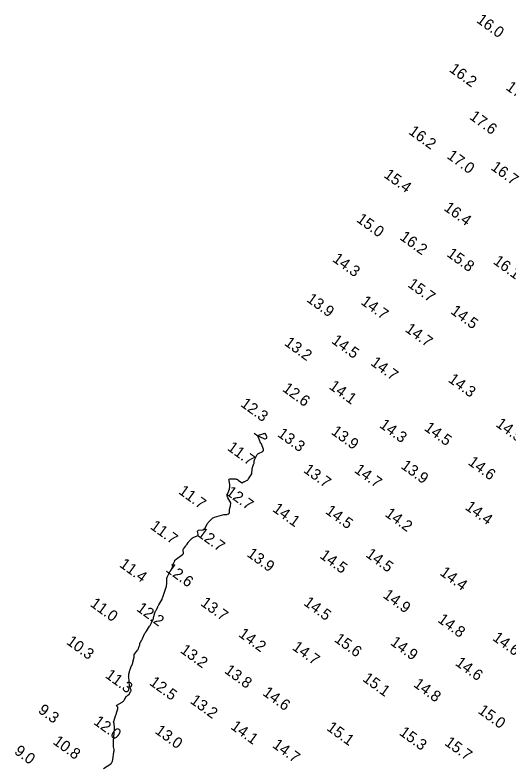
# Model space of a CAD drawing. Extents: x 815352 to 820877, y 582403 to 597439.
# Drawn here: x 818379.5 to 818602.7, y 586907.3 to 587246.6 of the extents above; entities that cross this region are included whole.
import ezdxf

# ---------------------------------------------------------------- set-up
doc = ezdxf.new("R2010")
doc.units = 0
doc.layers.add('V-CONT-EL12', color=7, linetype='Continuous')
doc.layers.add('V-TOPO-SOUN', color=7, linetype='Continuous')

msp = doc.modelspace()

# ---------------------------------------------------------------- linework, layer by layer
at = {"layer": 'V-CONT-EL12'}
for points in [[(818419.57, 586905.17), (818422.86, 586907.37), (818423, 586907.48), (818423.12, 586907.6), (818423.21, 586907.75), (818423.29, 586907.91), (818423.55, 586908.58), (818423.61, 586908.75), (818423.66, 586908.93), (818423.7, 586909.1), (818423.73, 586909.28), (818424.24, 586912.71), (818424.26, 586912.81), (818424.28, 586912.91), (818424.3, 586913), (818424.32, 586913.1), (818424.4, 586913.49), (818424.42, 586913.59), (818424.42, 586913.68), (818424.41, 586913.78), (818424.4, 586913.87), (818424.1, 586915.03), (818424.05, 586915.26), (818424.01, 586915.48), (818424, 586915.71), (818424, 586915.94), (818424.1, 586917.96), (818424.12, 586918.38), (818424.15, 586918.79), (818424.18, 586919.2), (818424.21, 586919.62), (818424.53, 586923.06), (818424.54, 586923.3), (818424.54, 586923.55), (818424.54, 586923.8), (818424.51, 586924.04), (818424.37, 586925.32), (818424.35, 586925.42), (818424.33, 586925.52), (818424.31, 586925.62), (818424.28, 586925.72), (818424.15, 586926.12), (818424.13, 586926.21), (818424.12, 586926.31), (818424.13, 586926.41), (818424.15, 586926.51), (818425.04, 586929.12), (818425.15, 586929.45), (818425.25, 586929.78), (818425.36, 586930.11), (818425.46, 586930.44), (818426.02, 586932.29), (818426.04, 586932.36), (818426.06, 586932.43), (818426.06, 586932.5), (818426.06, 586932.57), (818426.06, 586932.87), (818426.05, 586932.94), (818426.03, 586933), (818425.99, 586933.06), (818425.94, 586933.11), (818425.39, 586933.6), (818425.36, 586933.63), (818425.35, 586933.66), (818425.35, 586933.69), (818425.37, 586933.73), (818425.48, 586933.86), (818425.51, 586933.9), (818425.54, 586933.93), (818425.57, 586933.96), (818425.61, 586933.98), (818428.05, 586935.37), (818428.32, 586935.54), (818428.56, 586935.75), (818428.77, 586935.99), (818428.95, 586936.26), (818429.85, 586937.82), (818429.89, 586937.89), (818429.93, 586937.94), (818429.98, 586938), (818430.04, 586938.05), (818430.26, 586938.25), (818430.32, 586938.29), (818430.38, 586938.34), (818430.44, 586938.37), (818430.51, 586938.41), (818430.94, 586938.61), (818431.03, 586938.66), (818431.11, 586938.73), (818431.18, 586938.8), (818431.23, 586938.89), (818431.95, 586940.23), (818432.03, 586940.42), (818432.05, 586940.61), (818432.03, 586940.8), (818431.96, 586940.99), (818431.59, 586941.76), (818431.5, 586941.96), (818431.44, 586942.16), (818431.39, 586942.36), (818431.36, 586942.57), (818430.95, 586946.84), (818430.94, 586947.12), (818430.95, 586947.4), (818430.98, 586947.67), (818431.04, 586947.95), (818431.31, 586949.05), (818431.38, 586949.31), (818431.46, 586949.58), (818431.54, 586949.85), (818431.63, 586950.11), (818432.08, 586951.4), (818432.13, 586951.54), (818432.19, 586951.68), (818432.25, 586951.81), (818432.32, 586951.95), (818432.69, 586952.6), (818432.72, 586952.67), (818432.74, 586952.73), (818432.75, 586952.8), (818432.76, 586952.87), (818432.76, 586953.15), (818432.76, 586953.23), (818432.77, 586953.3), (818432.78, 586953.37), (818432.79, 586953.43), (818433.4, 586955.74), (818433.43, 586955.85), (818433.44, 586955.96), (818433.44, 586956.08), (818433.43, 586956.19), (818433.38, 586956.65), (818433.38, 586956.76), (818433.4, 586956.87), (818433.44, 586956.97), (818433.51, 586957.06), (818434.96, 586958.82), (818435.12, 586959.03), (818435.26, 586959.26), (818435.37, 586959.49), (818435.47, 586959.73), (818435.89, 586960.99), (818435.93, 586961.11), (818435.96, 586961.24), (818435.99, 586961.36), (818436.01, 586961.49), (818436.07, 586962), (818436.1, 586962.12), (818436.13, 586962.24), (818436.18, 586962.36), (818436.24, 586962.47), (818436.88, 586963.52), (818437.01, 586963.73), (818437.12, 586963.95), (818437.23, 586964.17), (818437.34, 586964.39), (818438.14, 586966.25), (818438.19, 586966.36), (818438.25, 586966.47), (818438.31, 586966.57), (818438.38, 586966.66), (818438.68, 586967.04), (818438.75, 586967.14), (818438.83, 586967.24), (818438.89, 586967.34), (818438.96, 586967.44), (818440.42, 586969.69), (818440.63, 586970.01), (818440.82, 586970.34), (818441.01, 586970.67), (818441.18, 586971.01), (818442.11, 586972.86), (818442.15, 586972.96), (818442.18, 586973.07), (818442.21, 586973.17), (818442.22, 586973.28), (818442.25, 586973.72), (818442.26, 586973.83), (818442.28, 586973.94), (818442.3, 586974.05), (818442.33, 586974.16), (818442.58, 586975.11), (818442.63, 586975.3), (818442.7, 586975.48), (818442.76, 586975.66), (818442.84, 586975.83), (818443.16, 586976.53), (818443.24, 586976.71), (818443.33, 586976.88), (818443.41, 586977.05), (818443.5, 586977.23), (818444.09, 586978.4), (818444.22, 586978.65), (818444.36, 586978.89), (818444.5, 586979.14), (818444.64, 586979.38), (818446.03, 586981.67), (818446.06, 586981.72), (818446.08, 586981.77), (818446.09, 586981.83), (818446.09, 586981.88), (818446.1, 586982.11), (818446.11, 586982.17), (818446.12, 586982.23), (818446.13, 586982.28), (818446.15, 586982.33), (818446.42, 586982.92), (818446.47, 586983.04), (818446.52, 586983.16), (818446.56, 586983.27), (818446.61, 586983.39), (818447.92, 586987.45), (818448.02, 586987.77), (818448.09, 586988.09), (818448.14, 586988.41), (818448.17, 586988.74), (818448.28, 586990.5), (818448.28, 586990.62), (818448.28, 586990.74), (818448.28, 586990.86), (818448.28, 586990.98), (818448.27, 586991.45), (818448.27, 586991.57), (818448.29, 586991.68), (818448.32, 586991.79), (818448.37, 586991.9), (818449.66, 586994.3), (818449.79, 586994.53), (818449.91, 586994.76), (818450.03, 586994.98), (818450.16, 586995.21), (818450.75, 586996.3), (818450.82, 586996.44), (818450.87, 586996.59), (818450.91, 586996.74), (818450.94, 586996.89), (818451.02, 586997.51), (818451.05, 586997.67), (818451.09, 586997.82), (818451.14, 586997.96), (818451.2, 586998.11), (818451.79, 586999.33), (818451.92, 586999.57), (818452.08, 586999.78), (818452.27, 586999.98), (818452.49, 587000.15), (818455.37, 587002.15), (818455.56, 587002.32), (818455.68, 587002.51), (818455.74, 587002.72), (818455.74, 587002.97), (818455.63, 587004), (818455.62, 587004.25), (818455.66, 587004.49), (818455.75, 587004.72), (818455.89, 587004.93), (818456.87, 587006.18), (818457.01, 587006.36), (818457.15, 587006.54), (818457.28, 587006.73), (818457.41, 587006.91), (818457.94, 587007.66), (818458.07, 587007.84), (818458.21, 587008.02), (818458.36, 587008.19), (818458.51, 587008.36), (818459.32, 587009.21), (818459.52, 587009.4), (818459.72, 587009.56), (818459.95, 587009.71), (818460.19, 587009.83), (818462.02, 587010.68), (818462.24, 587010.82), (818462.37, 587011), (818462.43, 587011.21), (818462.41, 587011.47), (818462.18, 587012.57), (818462.17, 587012.81), (818462.24, 587012.99), (818462.39, 587013.11), (818462.63, 587013.17), (818464.31, 587013.31), (818464.66, 587013.38), (818464.96, 587013.53), (818465.21, 587013.75), (818465.42, 587014.04), (818466.3, 587015.68), (818466.51, 587016.05), (818466.75, 587016.4), (818467, 587016.73), (818467.28, 587017.04), (818468.45, 587018.27), (818468.75, 587018.56), (818469.09, 587018.8), (818469.45, 587018.98), (818469.84, 587019.13), (818474.07, 587020.35), (818474.14, 587020.37), (818474.21, 587020.38), (818474.28, 587020.39), (818474.36, 587020.39), (818474.65, 587020.38), (818474.73, 587020.38), (818474.8, 587020.38), (818474.87, 587020.38), (818474.95, 587020.37), (818475.26, 587020.36), (818475.33, 587020.36), (818475.41, 587020.37), (818475.48, 587020.38), (818475.55, 587020.4), (818476.26, 587020.67), (818476.38, 587020.73), (818476.47, 587020.82), (818476.53, 587020.94), (818476.56, 587021.08), (818476.67, 587022.57), (818476.68, 587022.71), (818476.7, 587022.84), (818476.73, 587022.97), (818476.77, 587023.11), (818476.97, 587023.76), (818476.98, 587023.82), (818477, 587023.89), (818477.01, 587023.96), (818477.02, 587024.03), (818477.04, 587024.31), (818477.05, 587024.38), (818477.05, 587024.45), (818477.07, 587024.52), (818477.08, 587024.59), (818477.21, 587025.18), (818477.23, 587025.31), (818477.22, 587025.42), (818477.2, 587025.54), (818477.14, 587025.65), (818475.86, 587027.86), (818475.67, 587028.27), (818475.59, 587028.69), (818475.6, 587029.11), (818475.71, 587029.55), (818476.54, 587031.82), (818476.67, 587032.28), (818476.75, 587032.75), (818476.76, 587033.23), (818476.71, 587033.71), (818476.39, 587035.69), (818476.38, 587036.09), (818476.51, 587036.36), (818476.78, 587036.52), (818477.17, 587036.55), (818479.26, 587036.42), (818479.61, 587036.38), (818479.94, 587036.28), (818480.26, 587036.14), (818480.55, 587035.94), (818482.05, 587034.8), (818482.17, 587034.73), (818482.29, 587034.7), (818482.4, 587034.72), (818482.53, 587034.77), (818483.02, 587035.05), (818483.14, 587035.12), (818483.27, 587035.19), (818483.39, 587035.25), (818483.52, 587035.31), (818484.57, 587035.81), (818484.77, 587035.93), (818484.96, 587036.07), (818485.12, 587036.24), (818485.26, 587036.43), (818486.73, 587038.79), (818486.76, 587038.84), (818486.77, 587038.89), (818486.78, 587038.94), (818486.79, 587039), (818486.78, 587039.22), (818486.78, 587039.27), (818486.78, 587039.33), (818486.78, 587039.39), (818486.78, 587039.44), (818486.85, 587040.23), (818486.86, 587040.38), (818486.88, 587040.53), (818486.9, 587040.68), (818486.92, 587040.83), (818487.06, 587041.65), (818487.09, 587041.83), (818487.14, 587042.01), (818487.19, 587042.19), (818487.26, 587042.37), (818487.69, 587043.47), (818487.74, 587043.6), (818487.77, 587043.73), (818487.79, 587043.86), (818487.8, 587044), (818487.81, 587044.54), (818487.82, 587044.67), (818487.85, 587044.8), (818487.88, 587044.93), (818487.94, 587045.05), (818488.98, 587047.16), (818489.18, 587047.49), (818489.42, 587047.76), (818489.71, 587047.99), (818490.04, 587048.16), (818491.47, 587048.77), (818491.77, 587048.95), (818491.95, 587049.18), (818492, 587049.46), (818491.94, 587049.8), (818491.09, 587052.26), (818491.07, 587052.31), (818491.04, 587052.36), (818491.01, 587052.4), (818490.96, 587052.44), (818490.78, 587052.57), (818490.74, 587052.6), (818490.71, 587052.64), (818490.68, 587052.69), (818490.66, 587052.74), (818489.73, 587055.24), (818489.64, 587055.56), (818489.7, 587055.74), (818489.88, 587055.78), (818490.2, 587055.68), (818492.48, 587054.65), (818492.5, 587054.64), (818492.51, 587054.63), (818492.53, 587054.62), (818492.55, 587054.61), (818492.63, 587054.57), (818492.65, 587054.57), (818492.67, 587054.56), (818492.68, 587054.57), (818492.7, 587054.57), (818493.46, 587054.94), (818493.53, 587054.98), (818493.57, 587055.04), (818493.59, 587055.1), (818493.59, 587055.18), (818493.52, 587055.52), (818493.5, 587055.61), (818493.47, 587055.69), (818493.44, 587055.77), (818493.4, 587055.85), (818492.89, 587056.81), (818492.83, 587056.89), (818492.75, 587056.95), (818492.66, 587056.97), (818492.56, 587056.96), (818492.11, 587056.87), (818492, 587056.84), (818491.89, 587056.81), (818491.78, 587056.78), (818491.67, 587056.75), (818490.04, 587056.23), (818489.75, 587056.11), (818489.47, 587055.96)], [(818487.79, 587057.21), (818489.43, 587056.03)]]:
    msp.add_lwpolyline(points, dxfattribs=at)

# ---------------------------------------------------------------- texts
at = {"layer": 'V-TOPO-SOUN'}
for s, p in [('16.0 ', (818588.11, 587243.59)), ('16.2 ', (818575.8, 587221.27)), ('17.4 ', (818601.42, 587213.1)), ('17.6 ', (818584.96, 587199.77)), ('16.2 ', (818557.39, 587193.05)), ('17.0 ', (818574.75, 587182.01)), ('16.7 ', (818594.63, 587176.88)), ('15.4 ', (818546.17, 587173.4)), ('16.4 ', (818573.34, 587158.47)), ('15.0 ', (818533.77, 587153.27)), ('16.2 ', (818553.39, 587145.22)), ('14.3 ', (818522.91, 587135.28)), ('15.8 ', (818574.68, 587137.61)), ('16.1 ', (818595.7, 587134.25)), ('15.7 ', (818556.97, 587123.79)), ('13.9 ', (818511.17, 587117.1)), ('14.7 ', (818535.77, 587115.92)), ('14.5 ', (818576.38, 587111.69)), ('14.7 ', (818555.79, 587103.52)), ('13.2 ', (818501.13, 587097.32)), ('14.5 ', (818522.47, 587098.3)), ('14.7 ', (818540.17, 587088.33)), ('14.3 ', (818575.31, 587080.72)), ('14.1 ', (818521.35, 587077.59)), ('12.6 ', (818500.22, 587076.54)), ('12.3 ', (818481.28, 587069.66)), ('14.3 ', (818544.14, 587060.11)), ('14.5 ', (818596.85, 587060.54)), ('13.9 ', (818522.29, 587057.06)), ('14.5 ', (818564.44, 587058.77)), ('13.3 ', (818497.98, 587056.01)), ('11.7 ', (818475.27, 587049.81)), ('14.6 ', (818584.3, 587043.24)), ('13.7 ', (818509.76, 587039.74)), ('14.7 ', (818532.79, 587039.71)), ('13.9 ', (818553.88, 587041.58)), ('11.7 ', (818453.16, 587030.09)), ('12.7 ', (818474.65, 587029.63)), ('14.4 ', (818582.98, 587022.94)), ('14.1 ', (818495.76, 587022.05)), ('14.5 ', (818519.69, 587021.1)), ('14.2 ', (818546.66, 587019.86)), ('11.7 ', (818440.37, 587014.15)), ('12.7 ', (818461.69, 587010.8)), ('13.9 ', (818484.16, 587001.68)), ('14.5 ', (818517.13, 587000.93)), ('14.5 ', (818537.96, 587001.48)), ('11.4 ', (818426.42, 586996.92)), ('12.6 ', (818447.4, 586994.75)), ('14.4 ', (818571.53, 586993.22)), ('14.9 ', (818545.78, 586982.98)), ('11.0 ', (818413.17, 586979.09)), ('13.7 ', (818463.17, 586979.43)), ('14.5 ', (818509.84, 586979.6)), ('12.2 ', (818434.16, 586976.98)), ('14.8 ', (818570.55, 586971.92)), ('14.2 ', (818480.35, 586965.36)), ('10.3 ', (818402.41, 586961.92)), ('15.6 ', (818523.71, 586963.06)), ('14.9 ', (818549.09, 586961.62)), ('14.6 ', (818595.39, 586963.68)), ('13.2 ', (818453.95, 586958.08)), ('14.7 ', (818504.65, 586959.43)), ('14.6 ', (818578.53, 586952.33)), ('13.8 ', (818473.96, 586948.86)), ('11.3 ', (818419.96, 586946.73)), ('15.1 ', (818536.54, 586945.18)), ('12.5 ', (818439.99, 586943.45)), ('14.8 ', (818559.56, 586942.66)), ('14.6 ', (818491.29, 586938.78)), ('13.2 ', (818458.44, 586935.18)), ('9.3', (818389.59, 586930.86)), ('15.0 ', (818588.79, 586930.66)), ('12.0 ', (818414.71, 586925.64)), ('13.0 ', (818442.53, 586921.51)), ('14.1 ', (818476.8, 586923.49)), ('15.1 ', (818520.27, 586922.93)), ('15.3 ', (818553.16, 586920.77)), ('10.8 ', (818396.3, 586916.67)), ('14.7 ', (818495.68, 586915.13)), ('15.7 ', (818573.7, 586916.18)), ('9.0', (818378.76, 586912.27))]:
    msp.add_text(s, height=5, rotation=324, dxfattribs=at).set_placement(p)

doc.saveas('drawing.dxf')
